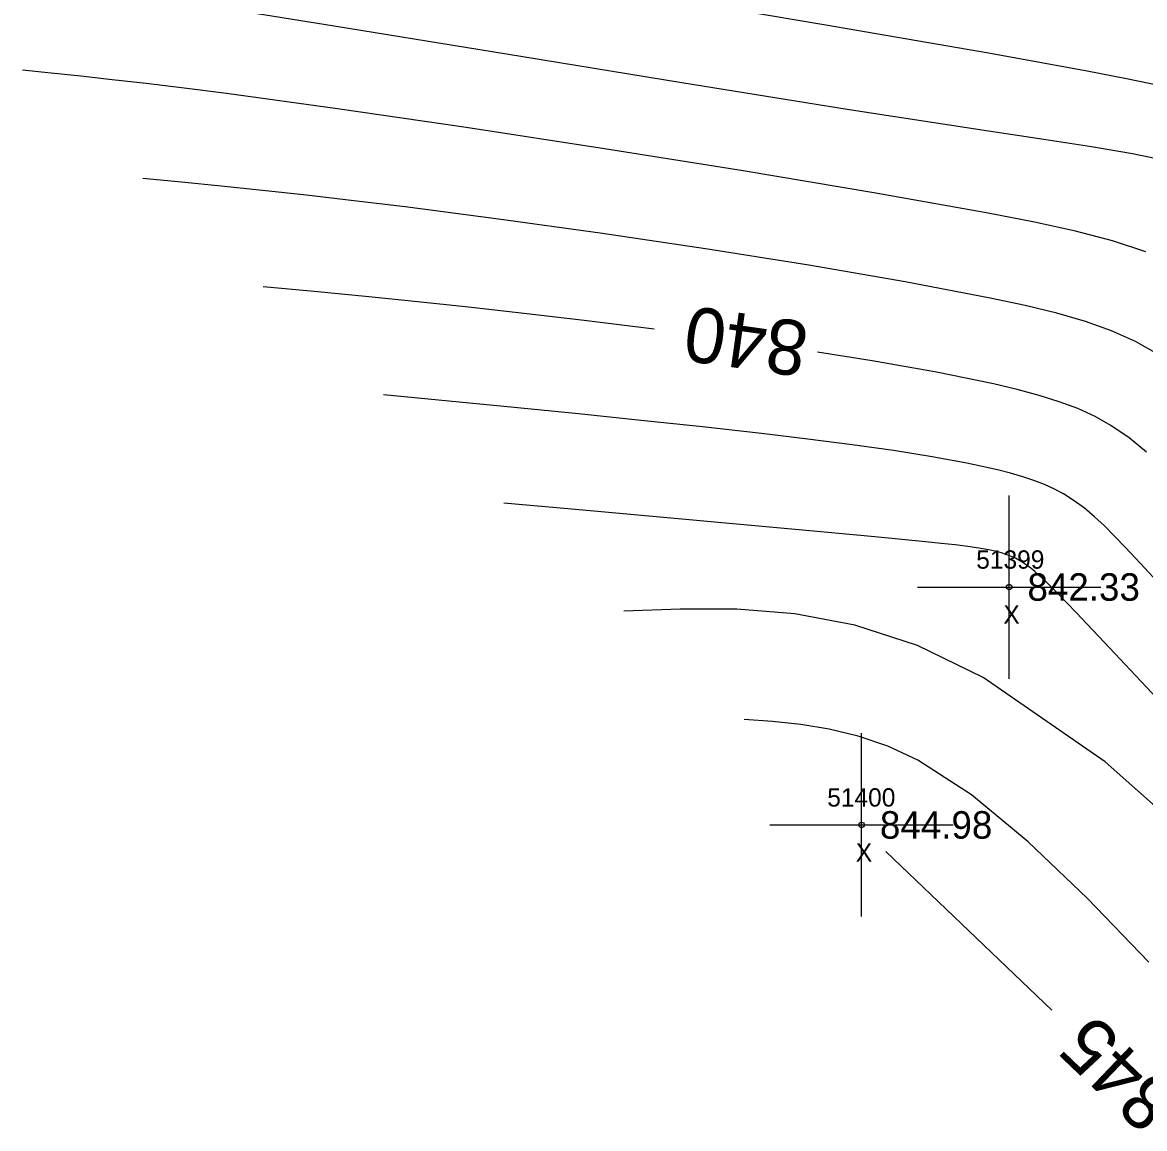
# Model space of a CAD drawing. Extents: x 1378535 to 1380697, y 997729 to 1000024.
# Drawn here: x 1380073.8 to 1380135, y 998408.7 to 998469.1 of the extents above; entities that cross this region are included whole.
import ezdxf

# ---------------------------------------------------------------- set-up
doc = ezdxf.new("R2010")
doc.units = 0
for name, color, linetype in [('RD_DTM_Major1', 7, 'Continuous'), ('RD_DTM_Major1_Lbl', 7, 'Continuous'), ('RD_DTM_Minor1', 7, 'Continuous'), ('RD_EX_Misc', 7, 'Continuous'), ('RD_EX_Misc_txCode', 7, 'Continuous'), ('RD_EX_TX_Misc_ELEV', 7, 'Continuous'), ('RD_SMD_Locator', 7, 'Continuous')]:
    doc.layers.add(name, color=color, linetype=linetype)

msp = doc.modelspace()

# ---------------------------------------------------------------- linework, layer by layer
at = {"layer": 'RD_DTM_Major1'}
for points in [[(1380108.285, 998452.328), (1380104.465, 998452.802), (1380101.331, 998453.167), (1380098.313, 998453.5), (1380095.388, 998453.807), (1380092.534, 998454.096), (1380089.725, 998454.371), (1380086.941, 998454.64)], [(1380135.148, 998445.616), (1380134.206, 998446.393), (1380133.209, 998447.075), (1380132.337, 998447.559), (1380131.401, 998447.986), (1380130.39, 998448.366), (1380129.292, 998448.711), (1380128.096, 998449.032), (1380126.79, 998449.341), (1380123.686, 998449.979), (1380120.172, 998450.603), (1380117.197, 998451.075)], [(1380129.975, 998415.168), (1380120.922, 998423.834)]]:
    msp.add_lwpolyline(points, dxfattribs=at)
at = {"layer": 'RD_DTM_Minor1'}
for points in [[(1380135.902, 998465.599), (1380134.06, 998465.984), (1380131.909, 998466.399), (1380129.408, 998466.857), (1380126.517, 998467.371), (1380117.653, 998468.91), (1380107.075, 998470.711)], [(1380136.304, 998461.479), (1380134.386, 998461.888), (1380132.146, 998462.271), (1380129.542, 998462.668), (1380126.528, 998463.114), (1380118.807, 998464.311), (1380109.792, 998465.761), (1380100.217, 998467.322), (1380090.813, 998468.854), (1380082.314, 998470.216)], [(1380135.104, 998456.542), (1380133.292, 998457.148), (1380131.279, 998457.677), (1380129.027, 998458.167), (1380126.498, 998458.655), (1380120.273, 998459.765), (1380113.138, 998460.959), (1380105.567, 998462.166), (1380098.03, 998463.317), (1380091.002, 998464.342), (1380084.954, 998465.171), (1380082.636, 998465.467), (1380080.57, 998465.718), (1380078.704, 998465.931), (1380076.99, 998466.117), (1380075.375, 998466.284), (1380073.811, 998466.443)], [(1380135.762, 998450.967), (1380134.55, 998451.653), (1380133.244, 998452.238), (1380131.82, 998452.744), (1380130.256, 998453.194), (1380128.528, 998453.612), (1380126.615, 998454.019), (1380121.986, 998454.901), (1380116.715, 998455.805), (1380111.076, 998456.7), (1380105.344, 998457.551), (1380099.792, 998458.325), (1380094.693, 998458.989), (1380091.888, 998459.33), (1380089.311, 998459.626), (1380086.918, 998459.887), (1380084.661, 998460.12), (1380082.496, 998460.335), (1380080.376, 998460.541)], [(1380135.746, 998438.534), (1380134.817, 998439.536), (1380133.984, 998440.423), (1380133.402, 998441.03), (1380132.847, 998441.586), (1380132.305, 998442.094), (1380131.763, 998442.553), (1380131.207, 998442.966), (1380130.625, 998443.334), (1380130.119, 998443.603), (1380129.581, 998443.846), (1380129.007, 998444.068), (1380128.39, 998444.274), (1380127.727, 998444.466), (1380127.013, 998444.649), (1380125.339, 998445.015), (1380123.444, 998445.363), (1380121.35, 998445.695), (1380119.084, 998446.014), (1380116.671, 998446.324), (1380114.135, 998446.626), (1380110.917, 998446.987), (1380107.579, 998447.344), (1380104.144, 998447.696), (1380100.638, 998448.045), (1380097.084, 998448.392), (1380093.505, 998448.738)], [(1380137.455, 998430.332), (1380132.545, 998435.554), (1380131.899, 998436.24), (1380131.321, 998436.85), (1380130.805, 998437.391), (1380130.343, 998437.867), (1380129.929, 998438.283), (1380129.556, 998438.644), (1380129.298, 998438.883), (1380129.056, 998439.096), (1380128.827, 998439.284), (1380128.606, 998439.451), (1380128.39, 998439.598), (1380128.176, 998439.728), (1380127.998, 998439.822), (1380127.818, 998439.907), (1380127.632, 998439.985), (1380127.44, 998440.055), (1380127.239, 998440.119), (1380127.028, 998440.177), (1380126.547, 998440.288), (1380126.006, 998440.385), (1380125.397, 998440.472), (1380124.712, 998440.555), (1380123.944, 998440.637), (1380123.084, 998440.723), (1380120.329, 998440.988), (1380116.985, 998441.3), (1380113.169, 998441.651), (1380108.999, 998442.03), (1380104.594, 998442.429), (1380100.07, 998442.837)], [(1380139.86, 998422.544), (1380132.894, 998428.713), (1380126.24, 998433.324), (1380122.648, 998435.06), (1380119.233, 998436.178), (1380115.959, 998436.8), (1380112.792, 998437.051), (1380109.696, 998437.055), (1380106.635, 998436.935)], [(1380135.276, 998417.795), (1380131.903, 998421.283), (1380128.682, 998424.363), (1380125.606, 998426.914), (1380122.665, 998428.814), (1380121.023, 998429.579), (1380119.416, 998430.128), (1380117.837, 998430.505), (1380116.279, 998430.753), (1380114.736, 998430.915), (1380113.199, 998431.034)]]:
    msp.add_lwpolyline(points, dxfattribs=at)
at = {"layer": 'RD_EX_Misc'}
for p, q in [((1380127.651, 998433.257), (1380127.651, 998443.257)), ((1380122.651, 998438.257), (1380132.651, 998438.257)), ((1380119.6, 998420.28), (1380119.6, 998430.28)), ((1380114.6, 998425.28), (1380124.6, 998425.28))]:
    msp.add_line(p, q, dxfattribs=at)
at = {"layer": 'RD_SMD_Locator'}
for centre in [(1380127.651, 998438.257), (1380119.6, 998425.28)]:
    msp.add_circle(centre, 0.15, dxfattribs=at)

# ---------------------------------------------------------------- texts
at = {"layer": 'RD_DTM_Major1_Lbl'}
for s, rotation, p in [('840', 172.00016, (1380116.814, 998452.673)), ('845', 136.24244, (1380137.078, 998410.444))]:
    msp.add_text(s, height=3, rotation=rotation, dxfattribs=at).set_placement(p)
at = {"layer": 'RD_EX_Misc_txCode'}
for s, p in [('51399', (1380125.856, 998439.257)), ('X', (1380127.336, 998436.257)), ('51400', (1380117.726, 998426.28)), ('X', (1380119.285, 998423.28))]:
    msp.add_text(s, height=1, dxfattribs=at).set_placement(p)
at = {"layer": 'RD_EX_TX_Misc_ELEV'}
for s, p in [('842.33', (1380128.651, 998437.507)), ('844.98', (1380120.6, 998424.53))]:
    msp.add_text(s, height=1.5, dxfattribs=at).set_placement(p)

doc.saveas('drawing.dxf')
